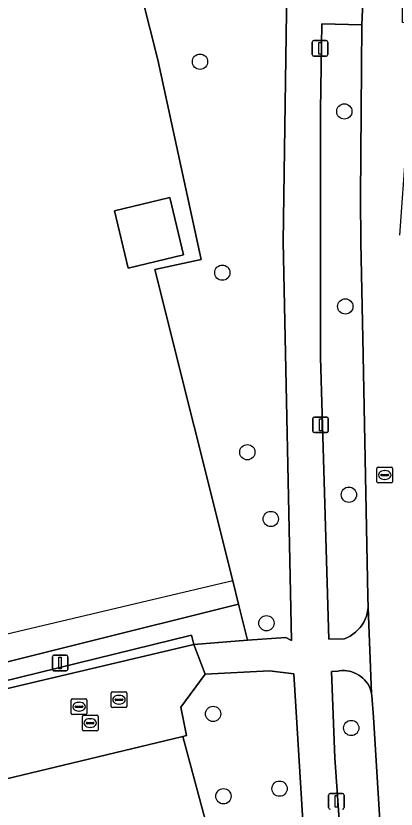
# Model space of a CAD drawing. Extents: x 157793 to 159380, y 380877 to 382313.
# Drawn here: x 158958.2 to 158982.6, y 381259.8 to 381310.5 of the extents above; entities that cross this region are included whole.
import ezdxf

# ---------------------------------------------------------------- set-up
doc = ezdxf.new("R2010")
doc.units = 0
for name, color, linetype in [('IMGEO_Berm_groen', 7, 'Continuous'), ('IMGEO_Boom', 7, 'Continuous'), ('IMGEO_Brandkraan', 7, 'Continuous'), ('IMGEO_Erf', 7, 'Continuous'), ('IMGEO_Fietspad_gesloten', 7, 'Continuous'), ('IMGEO_Groenvoorziening', 7, 'Continuous'), ('IMGEO_Hek', 7, 'Continuous'), ('IMGEO_Kolk', 7, 'Continuous'), ('IMGEO_Lichtmast', 7, 'Continuous'), ('IMGEO_Pand', 7, 'Continuous'), ('IMGEO_Rijbaan_lokaal_open', 7, 'Continuous'), ('IMGEO_Rioolput', 7, 'Continuous'), ('IMGEO_Voetpad_open', 7, 'Continuous')]:
    doc.layers.add(name, color=color, linetype=linetype)

msp = doc.modelspace()

# ---------------------------------------------------------------- linework, layer by layer
at = {"layer": 'IMGEO_Berm_groen'}
msp.add_lwpolyline([(158980.302, 381296.033), (158980.276, 381298.935), (158980.369, 381309.956), (158977.795, 381310.021), (158977.728, 381304.497), (158977.727, 381297.346), (158977.709, 381288.674), (158978.255, 381270.67), (158979.247, 381270.698), (158979.439, 381270.779), (158979.624, 381270.876), (158979.798, 381270.989), (158979.963, 381271.118), (158980.114, 381271.261), (158980.253, 381271.416), (158980.377, 381271.584), (158980.486, 381271.762), (158980.578, 381271.949), (158980.653, 381272.143), (158980.711, 381272.344), (158980.75, 381272.548), (158980.767, 381272.696), (158980.741, 381273.411), (158980.427, 381289.914)], close=True, dxfattribs=at)
msp.add_lwpolyline([(158981.718, 381255.941), (158981.1, 381265.686), (158981.008, 381267.055), (158980.984, 381267.205), (158980.944, 381267.363), (158980.89, 381267.517), (158980.823, 381267.666), (158980.742, 381267.808), (158980.65, 381267.942), (158980.545, 381268.068), (158980.43, 381268.183), (158980.305, 381268.288), (158980.171, 381268.381), (158980.029, 381268.462), (158979.881, 381268.53), (158979.727, 381268.585), (158979.569, 381268.625), (158979.408, 381268.651), (158979.245, 381268.663), (158979.082, 381268.66), (158978.92, 381268.642), (158978.843, 381268.629), (158978.433, 381268.6), (158978.635, 381263.094), (158979.56, 381250)], dxfattribs=at)
at = {"layer": 'IMGEO_Boom'}
for centre in [(158970.007, 381307.599), (158979.243, 381304.418), (158971.435, 381294.108), (158979.306, 381291.949), (158973.036, 381282.627), (158979.535, 381279.911), (158974.538, 381278.358), (158974.257, 381271.693), (158970.844, 381265.896), (158979.689, 381264.994), (158975.099, 381261.114), (158971.505, 381260.626)]:
    msp.add_circle(centre, 0.489, dxfattribs=at)
at = {"layer": 'IMGEO_Brandkraan'}
for p, q in [((158962.554, 381265.809), (158963.406, 381265.809)), ((158962.479, 381264.883), (158962.479, 381265.735)), ((158962.738, 381265.303), (158962.738, 381265.315)), ((158962.781, 381265.352), (158963.179, 381265.352)), ((158962.967, 381265.589), (158962.992, 381265.589)), ((158963.222, 381265.315), (158963.222, 381265.303)), ((158963.48, 381265.735), (158963.48, 381264.883)), ((158963.406, 381264.809), (158962.554, 381264.809)), ((158963.176, 381265.266), (158962.778, 381265.266)), ((158962.99, 381265.029), (158962.965, 381265.029))]:
    msp.add_line(p, q, dxfattribs=at)
for points in [[(158962.554, 381265.809), (158963.406, 381265.809)], [(158962.479, 381264.883), (158962.479, 381265.735)], [(158963.48, 381265.735), (158963.48, 381264.883)], [(158963.406, 381264.809), (158962.554, 381264.809)]]:
    msp.add_lwpolyline(points, dxfattribs=at)
for centre, radius, start, end in [((158962.556, 381265.733), 0.0765, 91.552, 178.448), ((158962.556, 381265.733), 0.0765, 91.552, 178.448), ((158963.404, 381265.733), 0.0765, 1.552, 88.448), ((158963.404, 381265.733), 0.0765, 1.552, 88.448), ((158962.778, 381265.312), 0.0403, 85.8775, 175.7526), ((158962.775, 381265.302), 0.0366, 178.938, 274.7102), ((158963.179, 381265.309), 0.043, 264.8664, 352.4533), ((158963.183, 381265.314), 0.0386, 1.7309, 96.639), ((158962.556, 381264.885), 0.0765, 181.552, 268.448), ((158962.556, 381264.885), 0.0765, 181.552, 268.448), ((158963.404, 381264.885), 0.0765, 271.552, 358.448), ((158963.404, 381264.885), 0.0765, 271.552, 358.448)]:
    msp.add_arc(centre, radius, start, end, dxfattribs=at)
for centre, major_axis, ratio, start_param, end_param in [((158962.966, 381265.309), (-0.387, 0.002), 0.722429, 4.712389, 7.853982), ((158962.991, 381265.309), (-0.39, 0.002), 0.717154, 1.570796, 4.712389)]:
    msp.add_ellipse(centre, major_axis=major_axis, ratio=ratio, start_param=start_param, end_param=end_param, dxfattribs=at)
at = {"layer": 'IMGEO_Erf'}
for points in [[(158907.107, 381328.796), (158907.649, 381326.527), (158910.886, 381313.326), (158912.546, 381313.735), (158917.189, 381303.806), (158919.179, 381304.287), (158919.257, 381304.369), (158920.148, 381301.124), (158927.673, 381295.778), (158929.242, 381296.29), (158932.843, 381286.154), (158933.942, 381286.459), (158936.317, 381276.259), (158937.652, 381276.407), (158940.117, 381266.025), (158942.018, 381265.319), (158972.479, 381272.913), (158972.103, 381274.414), (158967.118, 381294.307)], [(158967.118, 381294.307), (158970.089, 381294.961), (158967.31, 381307.715), (158962.67, 381326.045), (158961.059, 381326.557), (158959.394, 381326.854), (158957.755, 381327.002)], [(158947.805, 381218.514), (158972.948, 381224.569), (158975.416, 381230.759), (158973.111, 381248.837), (158968.906, 381264.456), (158957.537, 381261.722)]]:
    msp.add_lwpolyline(points, dxfattribs=at)
msp.add_lwpolyline([(158964.528, 381298.067), (158968.075, 381298.921), (158968.957, 381295.256), (158965.41, 381294.403)], close=True, dxfattribs=at)
at = {"layer": 'IMGEO_Fietspad_gesloten'}
msp.add_lwpolyline([(158982.787, 381296.51), (158983.205, 381302.129), (158983.184, 381308.438), (158983.195, 381310.079), (158982.958, 381310.105), (158982.937, 381312.23), (158983.032, 381315.139), (158980.576, 381315.224), (158980.545, 381313.947), (158980.369, 381309.956), (158980.276, 381298.935), (158980.302, 381296.033), (158980.427, 381289.914), (158980.741, 381273.411), (158980.767, 381272.696), (158980.984, 381267.205), (158981.008, 381267.055), (158981.1, 381265.686), (158981.718, 381255.941)], dxfattribs=at)
at = {"layer": 'IMGEO_Groenvoorziening'}
for points in [[(158974.857, 381318.105), (158966.694, 381324.052), (158962.67, 381326.045), (158967.31, 381307.715), (158970.089, 381294.961), (158967.118, 381294.307), (158972.103, 381274.414), (158972.479, 381272.913), (158973.057, 381270.603), (158975.491, 381270.789), (158975.857, 381270.582), (158975.326, 381296.074), (158975.608, 381315.202)], [(158977.146, 381250), (158976.012, 381268.462), (158974.447, 381268.647), (158970.332, 381268.436), (158968.774, 381266.336), (158969.137, 381264.512), (158968.906, 381264.456), (158973.111, 381248.837)]]:
    msp.add_lwpolyline(points, dxfattribs=at)
msp.add_lwpolyline([(158972.479, 381272.913), (158942.018, 381265.319), (158943.817, 381264.651), (158969.472, 381270.936), (158969.621, 381270.34), (158973.057, 381270.603)], close=True, dxfattribs=at)
at = {"layer": 'IMGEO_Hek'}
msp.add_lwpolyline([(158972.103, 381274.414), (158957.198, 381270.897)], dxfattribs=at)
at = {"layer": 'IMGEO_Kolk'}
for p, q in [((158961.844, 381266.855), (158962.696, 381266.855)), ((158961.769, 381265.929), (158961.769, 381266.781)), ((158962.028, 381266.349), (158962.028, 381266.361)), ((158962.466, 381266.312), (158962.068, 381266.312)), ((158962.071, 381266.398), (158962.469, 381266.398)), ((158962.257, 381266.635), (158962.282, 381266.635)), ((158962.512, 381266.361), (158962.512, 381266.349)), ((158962.77, 381266.781), (158962.77, 381265.929)), ((158962.696, 381265.855), (158961.844, 381265.855)), ((158962.28, 381266.075), (158962.255, 381266.075))]:
    msp.add_line(p, q, dxfattribs=at)
for points in [[(158961.844, 381266.855), (158962.696, 381266.855)], [(158961.769, 381265.929), (158961.769, 381266.781)], [(158962.77, 381266.781), (158962.77, 381265.929)], [(158962.696, 381265.855), (158961.844, 381265.855)]]:
    msp.add_lwpolyline(points, dxfattribs=at)
for centre, radius, start, end in [((158961.846, 381266.779), 0.0765, 91.552, 178.448), ((158961.846, 381266.779), 0.0765, 91.552, 178.448), ((158962.694, 381266.779), 0.0765, 1.552, 88.448), ((158962.694, 381266.779), 0.0765, 1.552, 88.448), ((158962.068, 381266.358), 0.0403, 85.8775, 175.7526), ((158962.065, 381266.348), 0.0366, 178.938, 274.7102), ((158962.469, 381266.355), 0.043, 264.8664, 352.4533), ((158962.473, 381266.36), 0.0386, 1.7309, 96.639), ((158961.846, 381265.931), 0.0765, 181.552, 268.448), ((158961.846, 381265.931), 0.0765, 181.552, 268.448), ((158962.694, 381265.931), 0.0765, 271.552, 358.448), ((158962.694, 381265.931), 0.0765, 271.552, 358.448)]:
    msp.add_arc(centre, radius, start, end, dxfattribs=at)
for centre, major_axis, ratio, start_param, end_param in [((158962.256, 381266.355), (-0.387, 0.002), 0.722429, 4.712389, 7.853982), ((158962.281, 381266.355), (-0.39, 0.002), 0.717154, 1.570796, 4.712389)]:
    msp.add_ellipse(centre, major_axis=major_axis, ratio=ratio, start_param=start_param, end_param=end_param, dxfattribs=at)
at = {"layer": 'IMGEO_Lichtmast'}
for p, q in [((158977.291, 381308.953), (158978.081, 381308.953)), ((158978.081, 381308.953), (158977.291, 381308.953)), ((158977.191, 381308.053), (158977.191, 381308.853)), ((158977.191, 381308.853), (158977.191, 381308.053)), ((158978.181, 381308.853), (158978.181, 381308.053)), ((158978.181, 381308.053), (158978.181, 381308.853)), ((158978.081, 381307.953), (158977.291, 381307.953)), ((158977.291, 381307.953), (158978.081, 381307.953)), ((158977.227, 381283.979), (158977.227, 381284.779)), ((158977.227, 381284.779), (158977.227, 381283.979)), ((158977.327, 381284.879), (158978.117, 381284.879)), ((158978.117, 381284.879), (158977.327, 381284.879)), ((158978.217, 381284.779), (158978.217, 381283.979)), ((158978.217, 381283.979), (158978.217, 381284.779)), ((158978.117, 381283.879), (158977.327, 381283.879)), ((158977.327, 381283.879), (158978.117, 381283.879)), ((158960.562, 381268.754), (158960.562, 381269.554)), ((158960.562, 381269.554), (158960.562, 381268.754)), ((158960.662, 381269.654), (158961.452, 381269.654)), ((158961.452, 381269.654), (158960.662, 381269.654)), ((158961.552, 381269.554), (158961.552, 381268.754)), ((158961.552, 381268.754), (158961.552, 381269.554)), ((158961.452, 381268.654), (158960.662, 381268.654)), ((158960.662, 381268.654), (158961.452, 381268.654)), ((158978.337, 381260.805), (158979.127, 381260.805)), ((158979.127, 381260.805), (158978.337, 381260.805)), ((158978.237, 381259.905), (158978.237, 381260.705)), ((158978.237, 381260.705), (158978.237, 381259.905)), ((158979.227, 381260.705), (158979.227, 381259.905)), ((158979.227, 381259.905), (158979.227, 381260.705))]:
    msp.add_line(p, q, dxfattribs=at)
for points in [[(158977.611, 381308.828), (158977.761, 381308.828), (158977.761, 381308.078), (158977.611, 381308.078), (158977.611, 381308.828)], [(158977.647, 381284.754), (158977.797, 381284.754), (158977.797, 381284.004), (158977.647, 381284.004), (158977.647, 381284.754)], [(158960.982, 381269.529), (158961.132, 381269.529), (158961.132, 381268.779), (158960.982, 381268.779), (158960.982, 381269.529)], [(158978.657, 381260.68), (158978.807, 381260.68), (158978.807, 381259.93), (158978.657, 381259.93), (158978.657, 381260.68)]]:
    msp.add_lwpolyline(points, dxfattribs=at)
for centre, start, end in [((158977.291, 381308.853), 90, 180), ((158977.291, 381308.853), 90, 180), ((158978.081, 381308.853), 0, 90), ((158978.081, 381308.853), 360, 90), ((158977.291, 381308.053), 180, 270), ((158977.291, 381308.053), 180, 270), ((158978.081, 381308.053), 270, 0), ((158978.081, 381308.053), 270, 0), ((158977.327, 381284.779), 90, 180), ((158977.327, 381284.779), 90, 180), ((158978.117, 381284.779), 0, 90), ((158978.117, 381284.779), 360, 90), ((158977.327, 381283.979), 180, 270), ((158977.327, 381283.979), 180, 270), ((158978.117, 381283.979), 270, 0), ((158978.117, 381283.979), 270, 0), ((158960.662, 381269.554), 90, 180), ((158960.662, 381269.554), 90, 180), ((158961.452, 381269.554), 0, 90), ((158961.452, 381269.554), 360, 90), ((158960.662, 381268.754), 180, 270), ((158960.662, 381268.754), 180, 270), ((158961.452, 381268.754), 270, 0), ((158961.452, 381268.754), 270, 0), ((158978.337, 381260.705), 90, 180), ((158978.337, 381260.705), 90, 180), ((158979.127, 381260.705), 0, 90), ((158979.127, 381260.705), 360, 90), ((158978.337, 381259.905), 180, 270), ((158978.337, 381259.905), 180, 270), ((158979.127, 381259.905), 270, 0), ((158979.127, 381259.905), 270, 0)]:
    msp.add_arc(centre, 0.1, start, end, dxfattribs=at)
at = {"layer": 'IMGEO_Pand'}
msp.add_lwpolyline([(158964.528, 381298.067), (158965.41, 381294.403), (158968.957, 381295.256), (158968.075, 381298.921)], close=True, dxfattribs=at)
at = {"layer": 'IMGEO_Rijbaan_lokaal_open'}
msp.add_lwpolyline([(158957.278, 381262.898), (158957.537, 381261.722), (158968.906, 381264.456), (158969.137, 381264.512), (158968.774, 381266.336), (158970.332, 381268.436), (158969.621, 381270.34), (158941.405, 381263.678)], dxfattribs=at)
at = {"layer": 'IMGEO_Rioolput'}
for p, q in [((158981.331, 381280.743), (158981.331, 381281.595)), ((158981.406, 381281.669), (158982.258, 381281.669)), ((158982.332, 381281.595), (158982.332, 381280.743)), ((158981.59, 381281.163), (158981.59, 381281.175)), ((158982.028, 381281.126), (158981.63, 381281.126)), ((158981.633, 381281.212), (158982.031, 381281.212)), ((158981.819, 381281.449), (158981.844, 381281.449)), ((158982.074, 381281.175), (158982.074, 381281.163)), ((158982.258, 381280.669), (158981.406, 381280.669)), ((158981.842, 381280.889), (158981.817, 381280.889)), ((158964.325, 381266.374), (158964.325, 381267.226)), ((158964.4, 381267.3), (158965.252, 381267.3)), ((158964.627, 381266.843), (158965.025, 381266.843)), ((158964.813, 381267.08), (158964.838, 381267.08)), ((158965.326, 381267.226), (158965.326, 381266.374)), ((158964.584, 381266.794), (158964.584, 381266.806)), ((158965.022, 381266.757), (158964.624, 381266.757)), ((158964.836, 381266.52), (158964.811, 381266.52)), ((158965.068, 381266.806), (158965.068, 381266.794)), ((158965.252, 381266.3), (158964.4, 381266.3))]:
    msp.add_line(p, q, dxfattribs=at)
for points in [[(158981.331, 381280.743), (158981.331, 381281.595)], [(158981.406, 381281.669), (158982.258, 381281.669)], [(158982.332, 381281.595), (158982.332, 381280.743)], [(158982.258, 381280.669), (158981.406, 381280.669)], [(158964.325, 381266.374), (158964.325, 381267.226)], [(158964.4, 381267.3), (158965.252, 381267.3)], [(158965.326, 381267.226), (158965.326, 381266.374)], [(158965.252, 381266.3), (158964.4, 381266.3)]]:
    msp.add_lwpolyline(points, dxfattribs=at)
for centre, radius, start, end in [((158981.408, 381281.593), 0.0765, 91.552, 178.448), ((158981.408, 381281.593), 0.0765, 91.552, 178.448), ((158982.256, 381281.593), 0.0765, 1.552, 88.448), ((158982.256, 381281.593), 0.0765, 1.552, 88.448), ((158981.63, 381281.172), 0.0403, 85.8775, 175.7526), ((158981.627, 381281.162), 0.0366, 178.938, 274.7102), ((158982.031, 381281.169), 0.043, 264.8664, 352.4533), ((158982.035, 381281.174), 0.0386, 1.7309, 96.639), ((158981.408, 381280.745), 0.0765, 181.552, 268.448), ((158981.408, 381280.745), 0.0765, 181.552, 268.448), ((158982.256, 381280.745), 0.0765, 271.552, 358.448), ((158982.256, 381280.745), 0.0765, 271.552, 358.448), ((158964.402, 381267.224), 0.0765, 91.552, 178.448), ((158964.402, 381267.224), 0.0765, 91.552, 178.448), ((158964.624, 381266.803), 0.0403, 85.8775, 175.7526), ((158965.029, 381266.805), 0.0386, 1.7309, 96.639), ((158965.25, 381267.224), 0.0765, 1.552, 88.448), ((158965.25, 381267.224), 0.0765, 1.552, 88.448), ((158964.402, 381266.376), 0.0765, 181.552, 268.448), ((158964.402, 381266.376), 0.0765, 181.552, 268.448), ((158964.621, 381266.793), 0.0366, 178.938, 274.7102), ((158965.025, 381266.8), 0.043, 264.8664, 352.4533), ((158965.25, 381266.376), 0.0765, 271.552, 358.448), ((158965.25, 381266.376), 0.0765, 271.552, 358.448)]:
    msp.add_arc(centre, radius, start, end, dxfattribs=at)
for centre, major_axis, ratio, start_param, end_param in [((158981.818, 381281.169), (-0.387, 0.002), 0.722429, 4.712389, 7.853982), ((158981.843, 381281.169), (-0.39, 0.002), 0.717154, 1.570796, 4.712389), ((158964.812, 381266.8), (-0.387, 0.002), 0.722429, 4.712389, 7.853982), ((158964.837, 381266.8), (-0.39, 0.002), 0.717154, 1.570796, 4.712389)]:
    msp.add_ellipse(centre, major_axis=major_axis, ratio=ratio, start_param=start_param, end_param=end_param, dxfattribs=at)
at = {"layer": 'IMGEO_Voetpad_open'}
for points in [[(158979.924, 381319.194), (158975.795, 381322.152), (158975.616, 381316.115), (158975.618, 381315.821), (158975.608, 381315.202), (158975.326, 381296.074), (158975.857, 381270.582), (158975.491, 381270.789), (158973.057, 381270.603), (158969.621, 381270.34), (158970.332, 381268.436), (158974.447, 381268.647), (158976.012, 381268.462), (158977.146, 381250)], [(158980.767, 381272.696), (158980.75, 381272.548), (158980.711, 381272.344), (158980.653, 381272.143), (158980.578, 381271.949), (158980.486, 381271.762), (158980.377, 381271.584), (158980.253, 381271.416), (158980.114, 381271.261), (158979.963, 381271.118), (158979.798, 381270.989), (158979.624, 381270.876), (158979.439, 381270.779), (158979.247, 381270.698), (158978.255, 381270.67), (158977.709, 381288.674), (158977.727, 381297.346), (158977.728, 381304.497), (158977.795, 381310.021), (158980.369, 381309.956), (158980.545, 381313.947), (158980.576, 381315.224), (158980.693, 381317.804)], [(158979.56, 381250), (158978.635, 381263.094), (158978.433, 381268.6), (158978.843, 381268.629), (158978.92, 381268.642), (158979.082, 381268.66), (158979.245, 381268.663), (158979.408, 381268.651), (158979.569, 381268.625), (158979.727, 381268.585), (158979.881, 381268.53), (158980.029, 381268.462), (158980.171, 381268.381), (158980.305, 381268.288), (158980.43, 381268.183), (158980.545, 381268.068), (158980.65, 381267.942), (158980.742, 381267.808), (158980.823, 381267.666), (158980.89, 381267.517), (158980.944, 381267.363), (158980.984, 381267.205), (158980.767, 381272.696)], [(158969.621, 381270.34), (158969.472, 381270.936), (158943.817, 381264.651), (158939.738, 381263.77)], [(158941.405, 381263.678), (158969.621, 381270.34)]]:
    msp.add_lwpolyline(points, dxfattribs=at)

doc.saveas('drawing.dxf')
